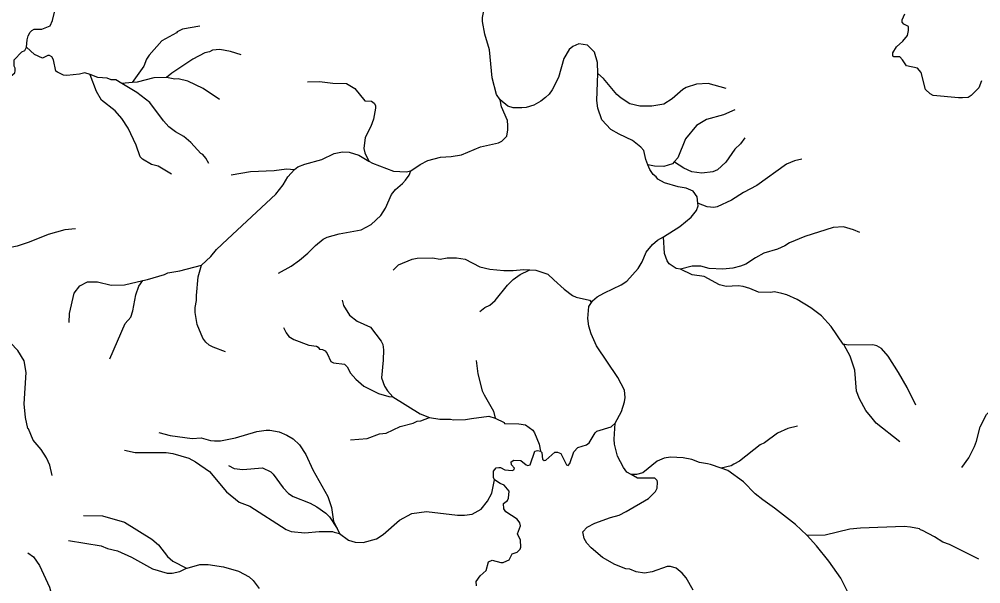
# Model space of a CAD drawing. Extents: x 393 to 446.6, y 8175.5 to 8231.
# Drawn here: x 408.21 to 415.52, y 8180.98 to 8185.27 of the extents above; entities that cross this region are included whole.
import ezdxf

# ---------------------------------------------------------------- set-up
doc = ezdxf.new("R2010")
doc.units = 0
doc.header["$LTSCALE"] = 0.064
doc.linetypes.add('LONG_DASHED', pattern=[7.5, 6, -1.5])
doc.layers.add('7', color=7, linetype='Continuous', lineweight=25)
doc.layers.add('9', color=7, linetype='LONG_DASHED', lineweight=25)

msp = doc.modelspace()

# ---------------------------------------------------------------- linework, layer by layer
at = {"layer": '7'}
for points in [[(411.8612, 8184.6542), (411.8344, 8184.6949), (411.8006, 8184.8207), (411.7812, 8185.0339), (411.7457, 8185.1534), (411.7279, 8185.2502), (411.7279, 8185.2793), (411.7457, 8185.3665), (411.778, 8185.4246), (411.8426, 8185.4924), (411.9718, 8185.557), (412.046, 8185.6055), (412.0719, 8185.6345), (412.0719, 8185.6442), (412.0945, 8185.6862), (412.0977, 8185.7153), (412.0939, 8185.7472)], [(415.5211, 8184.7981), (415.5001, 8184.7448), (415.4436, 8184.6867), (415.421, 8184.6721), (415.3767, 8184.6702), (415.3467, 8184.6689), (415.1529, 8184.6883), (415.1319, 8184.6996), (415.0948, 8184.7335), (415.0625, 8184.8627), (415.035, 8184.895), (414.9511, 8184.9127), (414.922, 8184.9596), (414.901, 8184.9806), (414.8558, 8184.9806), (414.8461, 8184.987), (414.8477, 8185.0113), (414.8752, 8185.0565), (414.9236, 8185.1001), (414.9575, 8185.1437), (414.9672, 8185.1824), (414.9656, 8185.2131), (414.9301, 8185.2292), (414.9171, 8185.2438), (414.9187, 8185.2632), (414.9381, 8185.3084)], [(412.605, 8184.8554), (412.6016, 8184.9386), (412.5789, 8185.0161), (412.5256, 8185.071), (412.4594, 8185.0791), (412.4142, 8185.0597), (412.3868, 8185.0371), (412.3464, 8184.9693), (412.3044, 8184.8239), (412.2576, 8184.7303), (412.235, 8184.698), (412.2075, 8184.6721), (412.172, 8184.6447), (412.1171, 8184.614), (412.059, 8184.5962), (412.0267, 8184.593), (411.9621, 8184.593), (411.9217, 8184.6059), (411.8612, 8184.6542)], [(412.9858, 8184.161), (412.9704, 8184.2012), (412.9536, 8184.2684), (412.9326, 8184.2943), (412.868, 8184.3443), (412.7663, 8184.3928), (412.7033, 8184.4299), (412.6354, 8184.5025), (412.6048, 8184.5914), (412.5967, 8184.6495), (412.605, 8184.8554)], [(413.5797, 8184.7404), (413.4445, 8184.7787), (413.3541, 8184.7739), (413.2765, 8184.748), (413.2507, 8184.7335), (413.17, 8184.6624), (413.1054, 8184.622), (413.015, 8184.6075), (412.9245, 8184.6059), (412.847, 8184.6237), (412.7808, 8184.6673), (412.7501, 8184.6947), (412.6483, 8184.8175), (412.605, 8184.8554)], [(410.3972, 8184.7917), (410.4894, 8184.7948), (410.5895, 8184.7819), (410.6929, 8184.7787), (410.7575, 8184.7415), (410.8333, 8184.6463), (410.8834, 8184.6447), (410.9044, 8184.6285), (410.9141, 8184.6124), (410.9141, 8184.5914), (410.8995, 8184.5074), (410.8785, 8184.4525), (410.8349, 8184.3686), (410.8253, 8184.2846), (410.8333, 8184.2523), (410.8633, 8184.1892), (410.8635, 8184.1889)], [(411.1831, 8184.1137), (411.2532, 8184.1634), (411.313, 8184.1925), (411.4098, 8184.2183), (411.4906, 8184.2232), (411.5681, 8184.2361), (411.7134, 8184.2975), (411.8491, 8184.3282), (411.8749, 8184.3411), (411.8879, 8184.3541), (411.912, 8184.3782), (411.9217, 8184.4267), (411.9217, 8184.459), (411.9169, 8184.4977), (411.8716, 8184.6011), (411.8612, 8184.6542)], [(413.6464, 8184.5784), (413.5608, 8184.5413), (413.4316, 8184.5058), (413.3541, 8184.459), (413.2717, 8184.3589), (413.2135, 8184.2135), (413.1854, 8184.1832)], [(413.7228, 8184.3662), (413.6883, 8184.3201), (413.6463, 8184.2797), (413.5769, 8184.1813), (413.5155, 8184.1215), (413.48, 8184.1069), (413.396, 8184.0973), (413.3185, 8184.1069), (413.2572, 8184.1344), (413.1881, 8184.1814), (413.1854, 8184.1832)], [(410.299, 8184.1255), (410.3235, 8184.1441), (410.3764, 8184.1667), (410.5056, 8184.2006), (410.5992, 8184.2474), (410.6638, 8184.2587), (410.7155, 8184.2571), (410.7865, 8184.2345), (410.8635, 8184.1889)], [(410.8635, 8184.1889), (410.8909, 8184.1726), (411.0514, 8184.1134), (411.1482, 8184.1085), (411.1831, 8184.1137)], [(413.1854, 8184.1832), (413.1718, 8184.1686), (413.1054, 8184.1473), (413.0343, 8184.1505), (412.9858, 8184.161)], [(413.366, 8183.8688), (413.3605, 8183.918), (413.3298, 8183.96), (413.2749, 8183.9842), (413.2152, 8183.9939), (413.1118, 8184.023), (413.0601, 8184.0504), (413.0472, 8184.0698), (413.0246, 8184.0876), (412.9995, 8184.1255), (412.9858, 8184.161)], [(414.1566, 8184.204), (414.0996, 8184.19), (414.0387, 8184.1651), (413.8142, 8184.0036), (413.7125, 8183.9503), (413.6205, 8183.8922), (413.5123, 8183.8405), (413.4865, 8183.8357), (413.4348, 8183.8421), (413.3695, 8183.8675), (413.366, 8183.8688)], [(409.5912, 8183.3985), (409.6626, 8183.4642), (409.7046, 8183.516), (409.7886, 8183.5967), (410.1568, 8183.9374), (410.2132, 8184.0085), (410.2472, 8184.0682), (410.299, 8184.1255)], [(409.8173, 8184.0835), (409.963, 8184.1102), (410.1438, 8184.1182), (410.2375, 8184.1311), (410.299, 8184.1255)], [(410.1758, 8183.3372), (410.273, 8183.3916), (410.336, 8183.4368), (410.399, 8183.4885), (410.4571, 8183.5483), (410.5168, 8183.5951), (410.5475, 8183.6112), (410.638, 8183.6354), (410.8059, 8183.6661), (410.8818, 8183.7081), (410.9544, 8183.7743), (410.99, 8183.8325), (411.0368, 8183.9358), (411.0658, 8183.9729), (411.1208, 8184.0181), (411.1434, 8184.044), (411.1708, 8184.0811), (411.1831, 8184.1137)], [(413.1043, 8183.6141), (413.2279, 8183.6923), (413.3134, 8183.7623), (413.3556, 8183.8146), (413.3684, 8183.8478), (413.366, 8183.8688)], [(414.5952, 8183.6454), (414.5473, 8183.6677), (414.4715, 8183.6903), (414.394, 8183.6855), (414.1776, 8183.616), (414.0613, 8183.5676), (414.0274, 8183.545), (413.9709, 8183.5192), (413.8676, 8183.4885), (413.803, 8183.4546), (413.7287, 8183.4061), (413.6899, 8183.39), (413.6318, 8183.3755), (413.5543, 8183.3674), (413.4509, 8183.3722), (413.3864, 8183.3916), (413.3218, 8183.39), (413.2339, 8183.3666)], [(412.5557, 8183.1151), (412.5629, 8183.1275), (412.599, 8183.1566), (412.6219, 8183.1711), (412.6549, 8183.1889), (412.7824, 8183.2479), (412.8244, 8183.2753), (412.9116, 8183.3722), (412.9407, 8183.4223), (412.9729, 8183.4981), (413.0198, 8183.5547), (413.0585, 8183.5886), (413.1043, 8183.6141)], [(413.2339, 8183.3666), (413.2013, 8183.3724), (413.1474, 8183.4077), (413.1328, 8183.4304), (413.1118, 8183.4869), (413.1043, 8183.6133), (413.1043, 8183.6141)], [(411.0475, 8183.3592), (411.0885, 8183.3997), (411.1935, 8183.4432), (411.2322, 8183.4513), (411.3485, 8183.4529), (411.4066, 8183.4432), (411.4583, 8183.4546), (411.5293, 8183.4546), (411.5972, 8183.4432), (411.707, 8183.3851), (411.7845, 8183.3674), (411.8911, 8183.3577), (411.9621, 8183.3577), (412.0396, 8183.3657), (412.0877, 8183.3624)], [(409.1459, 8183.2814), (409.1808, 8183.2898), (409.3106, 8183.327), (409.3364, 8183.3399), (409.4269, 8183.356), (409.5912, 8183.3985)], [(409.774, 8182.7389), (409.6804, 8182.7747), (409.6497, 8182.7909), (409.6255, 8182.8119), (409.6028, 8182.8442), (409.5576, 8182.9475), (409.5447, 8183.038), (409.5447, 8183.0767), (409.5544, 8183.1284), (409.5528, 8183.1672), (409.5673, 8183.3093), (409.5912, 8183.3985)], [(411.7078, 8183.0448), (411.7451, 8183.0774), (411.7845, 8183.0944), (411.8248, 8183.13), (411.9169, 8183.2463), (411.9621, 8183.2883), (412.0154, 8183.327), (412.0838, 8183.3605), (412.0877, 8183.3624)], [(412.0877, 8183.3624), (412.1333, 8183.3593), (412.2237, 8183.3302), (412.2711, 8183.2865), (412.348, 8183.2156), (412.411, 8183.1687), (412.4401, 8183.1542), (412.5418, 8183.1332), (412.5552, 8183.1157), (412.5557, 8183.1151)], [(414.4708, 8182.7982), (414.3794, 8182.9314), (414.3051, 8183.0137), (414.2244, 8183.0735), (414.1211, 8183.1381), (414.042, 8183.1736), (414.0024, 8183.1831), (413.9483, 8183.1962), (413.916, 8183.1897), (413.8256, 8183.193), (413.761, 8183.222), (413.7093, 8183.235), (413.6706, 8183.2398), (413.5801, 8183.235), (413.5285, 8183.2479), (413.4122, 8183.3125), (413.3218, 8183.3254), (413.2339, 8183.3666)], [(408.5869, 8182.9623), (408.5892, 8183.031), (408.6227, 8183.1865), (408.6679, 8183.2414), (408.7261, 8183.2705), (408.8003, 8183.2705), (408.9037, 8183.2462), (409.007, 8183.2479), (409.1459, 8183.2814)], [(408.8958, 8182.6866), (409.0118, 8182.954), (409.0554, 8183.0024), (409.07, 8183.0509), (409.0926, 8183.1736), (409.1152, 8183.2382), (409.1459, 8183.2814)], [(410.6602, 8183.1317), (410.6702, 8183.0912), (410.7171, 8183.017), (410.7752, 8182.9734), (410.877, 8182.9281), (410.9577, 8182.82), (410.969, 8182.7941), (410.9754, 8182.7538), (410.9738, 8182.6763), (410.9593, 8182.5406), (410.9819, 8182.4792), (411.0045, 8182.4437), (411.0451, 8182.3975)], [(412.7376, 8182.1977), (412.7856, 8182.2871), (412.8082, 8182.3598), (412.8131, 8182.3921), (412.8082, 8182.4469), (412.7566, 8182.5438), (412.5951, 8182.7861), (412.5531, 8182.8765), (412.5353, 8182.9346), (412.5289, 8182.9928), (412.537, 8183.0832), (412.5557, 8183.1151)], [(410.2161, 8182.9235), (410.2342, 8182.8845), (410.2568, 8182.8571), (410.2924, 8182.8329), (410.4087, 8182.7893), (410.4668, 8182.7828), (410.4787, 8182.7751), (410.4894, 8182.7602), (410.512, 8182.757), (410.5309, 8182.7462), (410.5459, 8182.7263), (410.575, 8182.6649), (410.596, 8182.6552), (410.68, 8182.6455), (410.6993, 8182.6262), (410.7235, 8182.5777), (410.7639, 8182.5309), (410.8253, 8182.4792), (410.9383, 8182.4227), (411.0158, 8182.4001), (411.0451, 8182.3975)], [(415.3706, 8181.8614), (415.4242, 8181.9335), (415.4678, 8182.0207), (415.484, 8182.0594), (415.5114, 8182.1692), (415.5598, 8182.2644), (415.6567, 8182.3598), (415.7084, 8182.3985), (415.7368, 8182.4314), (415.7391, 8182.434), (415.7601, 8182.476), (415.8085, 8182.5471), (415.8311, 8182.6343), (415.8553, 8182.6827), (415.9458, 8182.8281), (415.9537, 8182.8498), (415.9635, 8182.8765), (415.9651, 8182.9007), (415.9845, 8182.9475), (416.0194, 8182.9852)], [(414.9003, 8182.0542), (414.7202, 8182.1983), (414.6906, 8182.2346), (414.6426, 8182.2935), (414.5942, 8182.3824), (414.57, 8182.4405), (414.5587, 8182.6004), (414.5231, 8182.7069), (414.4763, 8182.7903), (414.4708, 8182.7982)], [(415.0227, 8182.333), (414.9559, 8182.4696), (414.8913, 8182.5826), (414.8122, 8182.7053), (414.7621, 8182.7651), (414.7266, 8182.786), (414.6943, 8182.7925), (414.507, 8182.7893), (414.4708, 8182.7982)], [(411.6795, 8182.6739), (411.6924, 8182.5729), (411.7247, 8182.4437), (411.7418, 8182.4127), (411.8103, 8182.2887), (411.825, 8182.2364)], [(411.0451, 8182.3975), (411.2548, 8182.2677), (411.325, 8182.2398)], [(410.7233, 8182.0704), (410.8511, 8182.082), (410.9448, 8182.1159), (410.9965, 8182.1223), (411.103, 8182.1708), (411.1999, 8182.1983), (411.2322, 8182.2128), (411.2581, 8182.2144), (411.325, 8182.2398)], [(411.325, 8182.2398), (411.4034, 8182.2273), (411.4857, 8182.2289), (411.5067, 8182.2225), (411.5976, 8182.2254), (411.6432, 8182.2317), (411.7748, 8182.2499), (411.825, 8182.2364)], [(411.825, 8182.2364), (411.8927, 8182.2015), (411.8959, 8182.195), (412.0041, 8182.1934), (412.0558, 8182.1837), (412.1106, 8182.1434), (412.1235, 8182.124), (412.1575, 8182.0368), (412.1698, 8181.9841)], [(412.1698, 8181.9841), (412.1792, 8181.9736), (412.1815, 8181.9457), (412.1852, 8181.9241), (412.1979, 8181.9125), (412.2091, 8181.9157), (412.2786, 8181.977), (412.298, 8181.977), (412.3238, 8181.9657), (412.3593, 8181.8947), (412.3674, 8181.8818), (412.3803, 8181.8753), (412.3916, 8181.8898), (412.4223, 8181.9787), (412.4514, 8182.0125), (412.5192, 8182.0336), (412.5385, 8182.0481), (412.5854, 8182.124), (412.5983, 8182.1353), (412.7049, 8182.1692), (412.7376, 8182.1977)], [(412.8576, 8181.8076), (412.8257, 8181.8262), (412.8001, 8181.8592), (412.7549, 8181.9464), (412.7323, 8182.0368), (412.7291, 8182.0756), (412.7376, 8182.1977)], [(414.1226, 8182.1746), (414.0484, 8182.1563), (413.9709, 8182.1207), (413.8708, 8182.0481), (413.8385, 8182.0319), (413.6818, 8181.9076), (413.6392, 8181.8846), (413.6189, 8181.8737), (413.5419, 8181.8548)], [(411.819, 8181.7669), (411.8103, 8181.7849), (411.8103, 8181.8333), (411.8329, 8181.8576), (411.8523, 8181.8608), (411.8652, 8181.8608), (411.8975, 8181.843), (411.954, 8181.8382), (411.9658, 8181.8424), (411.9718, 8181.8559), (411.9491, 8181.8818), (411.9459, 8181.9044), (411.9653, 8181.9157), (412.0202, 8181.914), (412.059, 8181.8801), (412.0737, 8181.8745), (412.0913, 8181.8817), (412.1268, 8181.9835), (412.1465, 8181.9887), (412.1698, 8181.9841)], [(413.5419, 8181.8548), (413.4622, 8181.8834), (413.4385, 8181.8879), (413.3767, 8181.8995), (413.3185, 8181.9205), (413.2539, 8181.935), (413.1571, 8181.9399), (413.1086, 8181.9318), (413.0569, 8181.9092), (412.9471, 8181.8204), (412.8983, 8181.8063), (412.8583, 8181.8076), (412.8576, 8181.8076)], [(414.1956, 8181.3438), (414.194, 8181.3457), (414.1081, 8181.4264), (413.9466, 8181.5523), (413.8579, 8181.6137), (413.8013, 8181.6605), (413.7109, 8181.7526), (413.593, 8181.8365), (413.5419, 8181.8548)], [(411.6811, 8180.9614), (411.6795, 8180.9952), (411.7102, 8181.0372), (411.7554, 8181.0776), (411.7747, 8181.1438), (411.8006, 8181.1567), (411.8684, 8181.1389), (411.8846, 8181.1389), (411.9137, 8181.1503), (411.9298, 8181.1599), (411.9524, 8181.2051), (411.9912, 8181.2181), (412.0028, 8181.2281), (412.0137, 8181.2407), (412.0202, 8181.2552), (412.017, 8181.3069), (411.9928, 8181.3554), (412.017, 8181.4167), (412.0105, 8181.4393), (411.9912, 8181.4668), (411.904, 8181.5233), (411.891, 8181.5459), (411.8878, 8181.5862), (411.9169, 8181.6089), (411.9265, 8181.6266), (411.9314, 8181.6799), (411.8926, 8181.7251), (411.862, 8181.738), (411.819, 8181.7669)], [(413.3282, 8180.929), (413.2749, 8181.0227), (413.2458, 8181.0582), (413.199, 8181.0953), (413.1571, 8181.1083), (413.1312, 8181.1083), (413.0182, 8181.0663), (412.96, 8181.0582), (412.8955, 8181.0679), (412.847, 8181.0873), (412.8179, 8181.0905), (412.734, 8181.1244), (412.6403, 8181.1761), (412.5547, 8181.2488), (412.5208, 8181.2843), (412.4998, 8181.3198), (412.4901, 8181.3715), (412.524, 8181.407), (412.5822, 8181.4377), (412.7017, 8181.4813), (412.7663, 8181.4974), (412.8212, 8181.5249), (412.9907, 8181.625), (413.0424, 8181.6783), (413.0553, 8181.7025), (413.0585, 8181.7477), (413.0553, 8181.7607), (413.0392, 8181.78), (412.9051, 8181.78), (412.8576, 8181.8076)], [(408.6947, 8181.4961), (408.839, 8181.494), (409.0069, 8181.4456), (409.214, 8181.3161), (409.2648, 8181.2717), (409.3341, 8181.1846), (409.373, 8181.149), (409.4787, 8181.0952), (409.4789, 8181.0951)], [(415.5022, 8181.1642), (415.2789, 8181.2746), (415.2272, 8181.294), (415.1642, 8181.3344), (415.0738, 8181.3828), (415.0577, 8181.386), (415.0512, 8181.3941), (414.9818, 8181.407), (414.9333, 8181.4118), (414.6007, 8181.4005), (414.5199, 8181.3909), (414.3326, 8181.3472), (414.1956, 8181.3438)], [(414.5123, 8180.8971), (414.4521, 8181.0195), (414.3616, 8181.1487), (414.2664, 8181.2649), (414.1956, 8181.3438)], [(408.5803, 8181.306), (408.8294, 8181.2649), (408.8778, 8181.2455), (408.9521, 8181.2277), (409.0587, 8181.1793), (409.2202, 8181.0905), (409.33, 8181.0566), (409.3687, 8181.0566), (409.4269, 8181.0695), (409.4789, 8181.0951)], [(409.4789, 8181.0951), (409.4818, 8181.0965), (409.5787, 8181.1244), (409.6433, 8181.1244), (409.7595, 8181.1067), (409.8726, 8181.0727), (409.9533, 8181.0291), (409.9839, 8181.0017), (410.0308, 8180.942)]]:
    msp.add_lwpolyline(points, dxfattribs=at)
at = {"layer": '9'}
msp.add_line((410.6228, 8181.3957), (410.6403, 8181.3583), dxfattribs=at)
for points in [[(408.2609, 8185.0541), (408.2656, 8185.1101), (408.2749, 8185.1416), (408.2901, 8185.1696), (408.3006, 8185.1824), (408.3191, 8185.1905), (408.3789, 8185.1921), (408.4418, 8185.2163), (408.4596, 8185.2567), (408.4822, 8185.3519), (408.5064, 8185.4166), (408.5242, 8185.5151), (408.5226, 8185.5587), (408.4983, 8185.6443), (408.4983, 8185.6668), (408.5177, 8185.691), (408.5597, 8185.6927), (408.5991, 8185.6792), (408.6131, 8185.6804)], [(409.58, 8185.2154), (409.4481, 8185.1909), (409.406, 8185.1722), (409.401, 8185.1646), (409.2912, 8185.1033), (409.1943, 8184.9935), (409.1733, 8184.9628), (409.1524, 8184.9095), (409.0644, 8184.7863), (409.0636, 8184.7852)], [(408.1357, 8184.8236), (408.1413, 8184.834), (408.1716, 8184.8608), (408.1763, 8184.876), (408.1751, 8184.8958), (408.1673, 8184.9095), (408.1673, 8184.958), (408.2255, 8185.0193), (408.248, 8185.029), (408.2609, 8185.0541)], [(408.7444, 8184.8464), (408.7044, 8184.8606), (408.6631, 8184.8498), (408.5678, 8184.8384), (408.542, 8184.8417), (408.4978, 8184.8656), (408.4854, 8184.8724), (408.466, 8184.9596), (408.4531, 8184.9805), (408.4354, 8184.9902), (408.4225, 8184.9902), (408.3821, 8184.9709), (408.3223, 8184.9983), (408.2609, 8185.0541)], [(409.8939, 8184.9953), (409.8112, 8185.0225), (409.7305, 8185.0371), (409.6748, 8185.0331), (409.6513, 8185.0193), (409.6158, 8185.0113), (409.5254, 8184.9644), (409.3658, 8184.8582), (409.3265, 8184.8253)], [(408.9868, 8184.7785), (408.9406, 8184.8065), (408.9056, 8184.8065), (408.8746, 8184.8191), (408.8036, 8184.8255), (408.7444, 8184.8464)], [(409.3626, 8184.0895), (409.2622, 8184.1505), (409.2121, 8184.1634), (409.1442, 8184.2038), (409.1265, 8184.2216), (409.0942, 8184.3088), (409.0345, 8184.4396), (408.986, 8184.5123), (408.9359, 8184.572), (408.8326, 8184.6527), (408.7938, 8184.7174), (408.7453, 8184.8442), (408.7444, 8184.8464)], [(409.3265, 8184.8253), (409.2296, 8184.8218), (409.1018, 8184.7886), (409.0636, 8184.7852)], [(409.729, 8184.6564), (409.6045, 8184.7415), (409.4866, 8184.7965), (409.414, 8184.8142), (409.3881, 8184.8126), (409.3265, 8184.8253)], [(409.0636, 8184.7852), (408.9873, 8184.7785), (408.9868, 8184.7785)], [(409.6462, 8184.1712), (409.624, 8184.2121), (409.6012, 8184.2394), (409.5867, 8184.2474), (409.5108, 8184.3314), (409.4575, 8184.3766), (409.3946, 8184.4121), (409.3445, 8184.4493), (409.3025, 8184.4961), (409.1992, 8184.635), (409.1007, 8184.7092), (408.9868, 8184.7785)], [(408.634, 8183.6749), (408.5533, 8183.6677), (408.4257, 8183.6322), (408.282, 8183.5724), (408.1899, 8183.5418), (407.9364, 8183.4933), (407.8416, 8183.4899)], [(408.4553, 8181.7999), (408.4386, 8181.8769), (408.4128, 8181.9335), (408.3724, 8181.9964), (408.311, 8182.0691), (408.2771, 8182.1547), (408.2707, 8182.1563), (408.2526, 8182.2397), (408.2448, 8182.3452), (408.2577, 8182.5826), (408.2448, 8182.6714), (408.1964, 8182.7505), (408.1399, 8182.807), (408.1124, 8182.8765), (408.072, 8183.0573), (408.009, 8183.1833), (407.9719, 8183.2269), (407.9044, 8183.3716)], [(409.2675, 8182.1263), (409.3526, 8182.103), (409.5205, 8182.082), (409.59, 8182.0852), (409.6594, 8182.0658), (409.6917, 8182.0626), (409.7369, 8182.0642), (409.85, 8182.0852), (410.0114, 8182.1337), (410.0825, 8182.145), (410.1116, 8182.145), (410.181, 8182.1304), (410.2407, 8182.1062), (410.2875, 8182.0772), (410.3376, 8182.0319), (410.386, 8181.9593), (410.4377, 8181.843), (410.5524, 8181.6412), (410.5798, 8181.5572), (410.5939, 8181.4512), (410.6224, 8181.3964), (410.6228, 8181.3957)], [(409.0067, 8181.9913), (409.0867, 8181.9732), (409.3235, 8181.9738), (409.3736, 8181.9658), (409.4947, 8181.9318), (409.5464, 8181.9043), (409.6529, 8181.8301), (409.7821, 8181.6767), (409.879, 8181.5959), (409.9581, 8181.5653), (410.2343, 8181.3892), (410.273, 8181.3731), (410.3764, 8181.365), (410.4862, 8181.3731), (410.5863, 8181.3731), (410.6007, 8181.3692), (410.6403, 8181.3583)], [(409.798, 8181.8751), (409.8403, 8181.8527), (409.9049, 8181.8462), (410.0566, 8181.8575), (410.118, 8181.8285), (410.1374, 8181.8107), (410.2116, 8181.7058), (410.2536, 8181.6622), (410.2892, 8181.6411), (410.4184, 8181.5895), (410.4684, 8181.5621), (410.5362, 8181.5136), (410.5637, 8181.4845), (410.6224, 8181.3963), (410.6228, 8181.3957)], [(410.6403, 8181.3583), (410.7097, 8181.3087), (410.7607, 8181.2923), (410.8204, 8181.2908), (410.9222, 8181.3182), (410.9739, 8181.3521), (411.0966, 8181.4603), (411.1902, 8181.512), (411.3016, 8181.5265), (411.539, 8181.499), (411.5907, 8181.4974), (411.6505, 8181.5059), (411.7183, 8181.5442), (411.7667, 8181.6056), (411.799, 8181.6654), (411.819, 8181.7669)], [(408.2726, 8181.2111), (408.3143, 8181.1809), (408.3595, 8181.1164), (408.437, 8180.95), (408.4725, 8180.8192), (408.4968, 8180.7595), (408.5306, 8180.6965), (408.7131, 8180.4172), (408.9004, 8180.1572), (408.9327, 8180.1249), (409.0135, 8180.0699), (409.086, 8180.0367)]]:
    msp.add_lwpolyline(points, dxfattribs=at)

doc.saveas('drawing.dxf')
